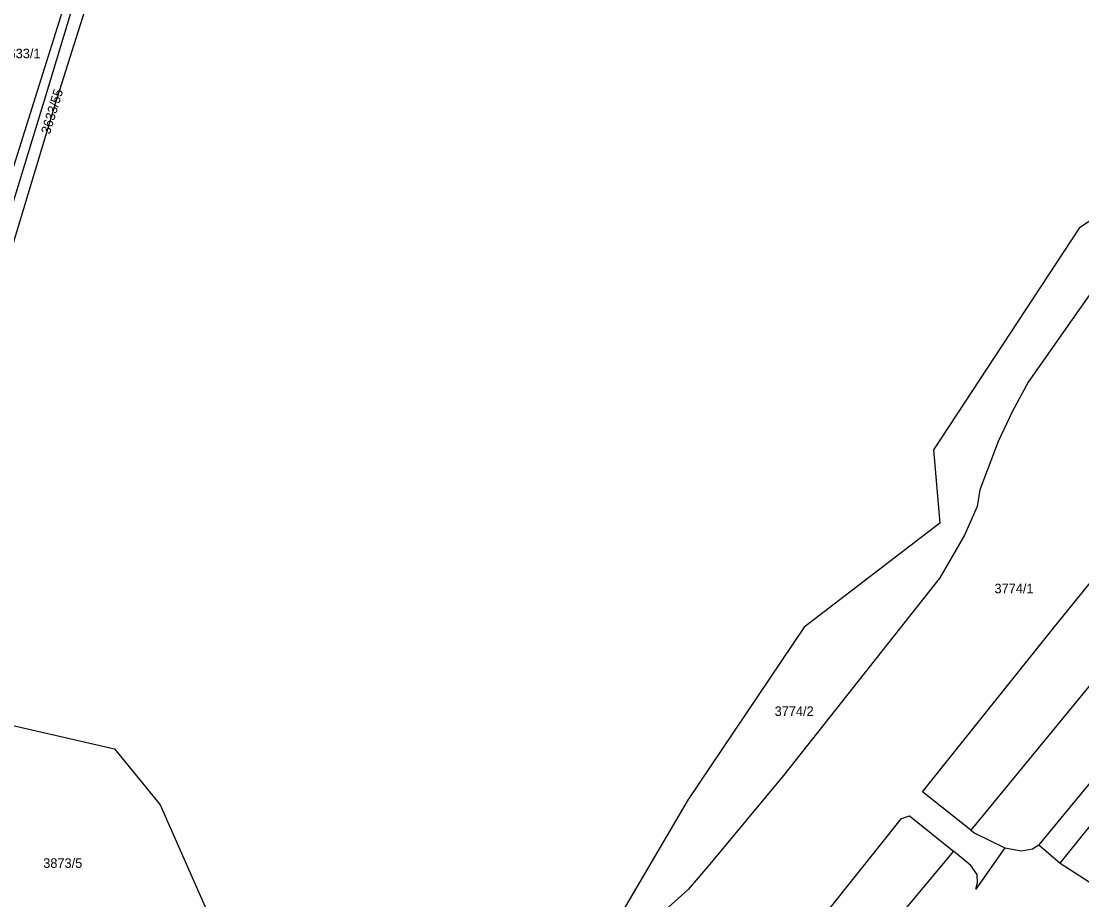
# Model space of a CAD drawing. Extents: x -869103 to -863415, y -1015889 to -1012477.
# Drawn here: x -867479.1 to -867290.2, y -1014978.6 to -1014822.1 of the extents above; entities that cross this region are included whole.
import ezdxf

# ---------------------------------------------------------------- set-up
doc = ezdxf.new("R2010")
doc.units = 0
doc.layers.add('Hranice parcel', color=7, linetype='Continuous')
doc.layers.add('Parcelní čísla', color=7, linetype='Continuous')

msp = doc.modelspace()

# ---------------------------------------------------------------- linework, layer by layer
at = {"layer": 'Hranice parcel'}
for p, q in [((-867295.3, -1014930.28), (-867242.35, -1014864.97)), ((-867234.42, -1014874.31), (-867309.96, -1014966.22)), ((-867360.33, -1014960.74), (-867379, -1014992.57)), ((-867313.05, -1014969.98), (-867368.22, -1015035.89)), ((-867297.85, -1014968.84), (-867294.06, -1014972.08))]:
    msp.add_line(p, q, dxfattribs=at)
for points in [[(-867454.73, -1014778.18), (-867454.82, -1014780.87), (-867460.37, -1014799.02), (-867463.74, -1014807.35), (-867473.06, -1014836.85), (-867482.63, -1014868.55), (-867482.43, -1014870.63), (-867482.46, -1014871.18), (-867484.75, -1014878.82), (-867485.09, -1014879.28), (-867486.13, -1014880.31), (-867491.29, -1014896.97), (-867497.13, -1014916.21), (-867496.87, -1014918.28), (-867506.3, -1014948.47)], [(-867513.9, -1014954.71), (-867490.48, -1014879.71), (-867467.48, -1014806.65)], [(-867467.48, -1014806.65), (-867466.72, -1014807.45), (-867466.5, -1014807.89), (-867466.51, -1014808.35), (-867467.17, -1014810.23), (-867471.35, -1014824.09), (-867475.05, -1014836.27), (-867484.78, -1014867.9), (-867488.21, -1014879.1), (-867493.44, -1014896.18), (-867501.05, -1014921.05), (-867501.2, -1014921.96), (-867500.92, -1014923.46), (-867504.02, -1014933.58), (-867508.68, -1014948.67), (-867510.85, -1014955.65), (-867513.27, -1014960.27)], [(-867265.07, -1014830.79), (-867267.94, -1014840.37), (-867273.52, -1014847.44), (-867290.66, -1014858.96)], [(-867242.35, -1014864.97), (-867248.71, -1014859.83), (-867266.75, -1014843.93), (-867269.51, -1014842.53), (-867275.66, -1014852.1), (-867286.03, -1014866.88), (-867299.73, -1014886.42), (-867302.57, -1014891.69), (-867305.08, -1014897.01), (-867308.36, -1014905.58), (-867308.8, -1014908.56), (-867311.09, -1014913.66), (-867315.44, -1014921.26), (-867343.33, -1014956.49), (-867356.44, -1014972.27), (-867360.33, -1014976.8), (-867369.23, -1014984.82), (-867379, -1014992.57)], [(-867290.66, -1014858.96), (-867316.62, -1014898.46), (-867315.44, -1014911.52), (-867339.62, -1014930.07), (-867360.33, -1014960.74)], [(-867309.96, -1014966.22), (-867318.54, -1014959.4), (-867295.3, -1014930.28)], [(-867506.3, -1014948.47), (-867501.74, -1014948.1), (-867484.55, -1014946.68), (-867462.5, -1014951.76), (-867454.38, -1014961.74), (-867443.93, -1014985.39), (-867438.07, -1014998.65)], [(-867282.43, -1014950.04), (-867288.33, -1014957.33), (-867297.85, -1014968.84)], [(-867294.06, -1014972.08), (-867285.43, -1014961.43), (-867261.25, -1014980.61), (-867240.92, -1014996.82), (-867208.3, -1014951.89)], [(-867345.15, -1014992.91), (-867334.92, -1014980.02), (-867322.27, -1014964.14), (-867320.88, -1014963.69), (-867313.05, -1014969.98)], [(-867309.96, -1014966.22), (-867309.26, -1014966.78), (-867303.89, -1014969.37)], [(-867303.89, -1014969.37), (-867309.05, -1014976.75), (-867308.77, -1014975.61), (-867308.79, -1014974.14), (-867309.92, -1014972.49), (-867313.05, -1014969.98)], [(-867303.89, -1014969.37), (-867300.92, -1014969.89), (-867298.97, -1014969.54), (-867297.85, -1014968.84)], [(-867294.06, -1014972.08), (-867273.57, -1014985.3), (-867221.4, -1015024.69), (-867198.85, -1015035.28), (-867189.81, -1015038.69)]]:
    msp.add_lwpolyline(points, dxfattribs=at)

# ---------------------------------------------------------------- texts
at = {"layer": 'Parcelní čísla'}
for s, p in [('3633/1', (-867482.63, -1014828.72)), ('3774/1', (-867305.73, -1014924.03)), ('3774/2', (-867344.9, -1014945.88)), ('3873/5', (-867475.19, -1014972.94))]:
    msp.add_text(s, height=1.7, dxfattribs=at).set_placement(p)
msp.add_text('3633/55', height=1.7, rotation=73, dxfattribs=at).set_placement((-867474.01, -1014842.36))

doc.saveas('drawing.dxf')
